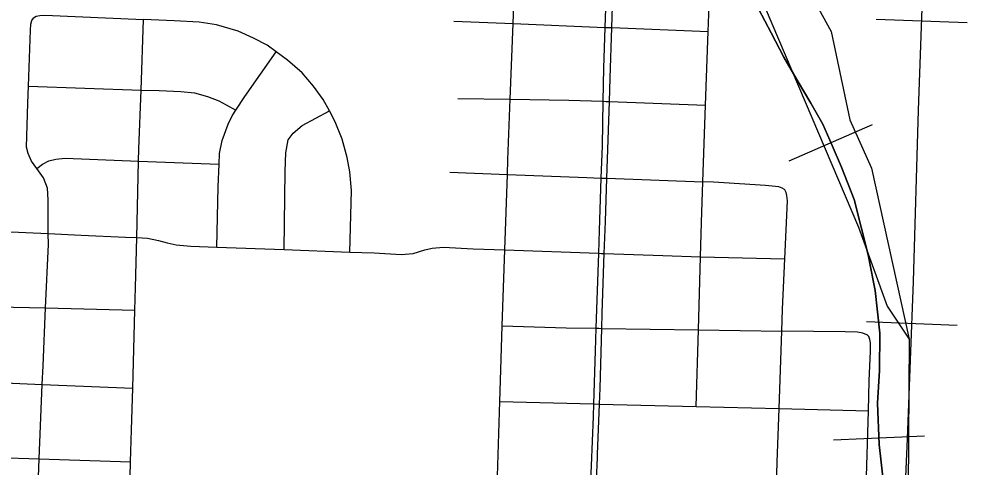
# Model space of a CAD drawing. Extents: x -132.8 to -73.3, y -60 to -26.
# Drawn here: x -123.684 to -122.901, y -48.66 to -48.29 of the extents above; entities that cross this region are included whole.
import ezdxf

# ---------------------------------------------------------------- set-up
doc = ezdxf.new("R2010")
doc.units = 0
for name, color, linetype in [('tdCoCityStreetMajor', 7, 'Continuous'), ('tdCoCityStreetMinor', 7, 'Continuous'), ('tdCoRRCL', 7, 'Continuous')]:
    doc.layers.add(name, color=color, linetype=linetype)

msp = doc.modelspace()

# ---------------------------------------------------------------- linework, layer by layer
at = {"layer": 'tdCoCityStreetMajor'}
for points in [[(-123.18498, -47.84965), (-123.18574, -47.87029), (-123.18595, -47.87708), (-123.18796, -47.94132), (-123.1919, -48.03404), (-123.19201, -48.0376), (-123.19366, -48.09314), (-123.19655, -48.19066), (-123.19744, -48.22085), (-123.19782, -48.23354), (-123.19991, -48.29655), (-123.20103, -48.33021), (-123.20155, -48.35768), (-123.20226, -48.39433), (-123.2032, -48.42114), (-123.20473, -48.46437), (-123.20534, -48.48328), (-123.20733, -48.54518), (-123.20793, -48.56375), (-123.20933, -48.60775), (-123.20966, -48.618), (-123.21138, -48.65894), (-123.21182, -48.67044)], [(-123.20687, -48.67063), (-123.2062, -48.65204), (-123.2061, -48.64931), (-123.2045, -48.60786), (-123.20399, -48.59458), (-123.20261, -48.54526), (-123.20226, -48.53268), (-123.2005, -48.48345), (-123.19955, -48.45697), (-123.19836, -48.42131), (-123.19624, -48.35788), (-123.1956, -48.3386), (-123.19429, -48.29678), (-123.19264, -48.24415)]]:
    msp.add_lwpolyline(points, dxfattribs=at)
at = {"layer": 'tdCoCityStreetMinor'}
for p, q in [((-123.58282, -48.34835), (-123.58075, -48.29009)), ((-123.32473, -48.2915), (-123.27569, -48.29348)), ((-123.27806, -48.35595), (-123.27569, -48.29348)), ((-123.11684, -48.3609), (-123.11475, -48.29999)), ((-123.67577, -48.34511), (-123.58282, -48.34835)), ((-123.32128, -48.35537), (-123.27806, -48.35595)), ((-123.11902, -48.42412), (-123.11684, -48.3609)), ((-123.58629, -48.4703), (-123.58479, -48.40704)), ((-123.58479, -48.40704), (-123.51836, -48.40971)), ((-123.32794, -48.41628), (-123.28037, -48.41815)), ((-123.2825, -48.48048), (-123.28037, -48.41815)), ((-123.52012, -48.47813), (-123.46457, -48.48021)), ((-123.46457, -48.48021), (-123.41056, -48.48223)), ((-123.28464, -48.54322), (-123.2825, -48.48048)), ((-123.12281, -48.54646), (-123.12101, -48.48605)), ((-123.12101, -48.48605), (-123.05159, -48.48794)), ((-123.66159, -48.52844), (-123.58782, -48.53037)), ((-123.58971, -48.5947), (-123.58782, -48.53037)), ((-123.12469, -48.60983), (-123.12281, -48.54646)), ((-123.12281, -48.54646), (-123.05406, -48.54749)), ((-123.05618, -48.61151), (-123.05406, -48.54749)), ((-123.73929, -48.58849), (-123.66433, -48.5916)), ((-123.66683, -48.65319), (-123.66433, -48.5916)), ((-123.66433, -48.5916), (-123.58971, -48.5947)), ((-123.2887, -48.66745), (-123.28672, -48.60584)), ((-123.12469, -48.60983), (-123.05618, -48.61151)), ((-123.05618, -48.61151), (-122.98246, -48.61333)), ((-122.9843, -48.67685), (-122.98246, -48.61333)), ((-123.7405, -48.65078), (-123.66683, -48.65319)), ((-123.66683, -48.65319), (-123.59143, -48.65565))]:
    msp.add_line(p, q, dxfattribs=at)
for points in [[(-123.27569, -48.29348), (-123.27404, -48.2498), (-123.27361, -48.23916), (-123.32383, -48.23691)], [(-123.11475, -48.29999), (-123.11425, -48.28555), (-123.1129, -48.24448)], [(-123.67577, -48.34511), (-123.67407, -48.29881), (-123.67382, -48.29381), (-123.67304, -48.29086), (-123.67154, -48.28886), (-123.67148, -48.28879), (-123.66932, -48.28732), (-123.66637, -48.28671), (-123.66231, -48.28662), (-123.58075, -48.29009)], [(-123.47123, -48.31692), (-123.47875, -48.31139), (-123.48985, -48.30547), (-123.50268, -48.2998), (-123.52043, -48.29437), (-123.53473, -48.29215), (-123.55545, -48.29117), (-123.58075, -48.29009)], [(-123.27569, -48.29348), (-123.19991, -48.29655), (-123.19708, -48.29666), (-123.19429, -48.29678), (-123.11475, -48.29999)], [(-123.50458, -48.3649), (-123.49725, -48.35356), (-123.47123, -48.31692)], [(-123.42737, -48.36555), (-123.43239, -48.35627), (-123.44053, -48.34517), (-123.4499, -48.33408), (-123.46199, -48.32372), (-123.47123, -48.31692)], [(-123.66878, -48.41328), (-123.67333, -48.40707), (-123.67604, -48.40091), (-123.67727, -48.39548), (-123.67629, -48.35923), (-123.67577, -48.34511)], [(-123.58479, -48.40704), (-123.58455, -48.39696), (-123.58282, -48.34835)], [(-123.58282, -48.34835), (-123.56778, -48.34887), (-123.55002, -48.34961), (-123.53868, -48.3506), (-123.52808, -48.35356), (-123.5187, -48.35726), (-123.51254, -48.36046), (-123.50458, -48.3649)], [(-123.28037, -48.41815), (-123.27996, -48.40615), (-123.27806, -48.35595)], [(-123.27806, -48.35595), (-123.22979, -48.3566), (-123.20155, -48.35768), (-123.19901, -48.35778), (-123.19624, -48.35788), (-123.11684, -48.3609)], [(-123.51836, -48.40971), (-123.51796, -48.40091), (-123.51575, -48.39006), (-123.51081, -48.37649), (-123.50761, -48.36959), (-123.50458, -48.3649)], [(-123.46457, -48.48021), (-123.46396, -48.41546), (-123.46322, -48.40017), (-123.46125, -48.38956), (-123.4573, -48.38389), (-123.4499, -48.37773), (-123.42737, -48.36555)], [(-123.41056, -48.48223), (-123.40921, -48.43149), (-123.41044, -48.41595), (-123.41266, -48.40411), (-123.41686, -48.38882), (-123.42253, -48.37452), (-123.42737, -48.36555)], [(-123.66878, -48.41328), (-123.6642, -48.40954), (-123.65878, -48.40682), (-123.65311, -48.40534), (-123.64546, -48.40461), (-123.58479, -48.40704)], [(-123.52012, -48.47813), (-123.5192, -48.42828), (-123.51836, -48.40971)], [(-123.65933, -48.46699), (-123.65952, -48.43913), (-123.66001, -48.42951), (-123.66322, -48.42088), (-123.66878, -48.41328)], [(-123.28037, -48.41815), (-123.21499, -48.42072), (-123.2032, -48.42114), (-123.19836, -48.42131), (-123.11902, -48.42412)], [(-123.12101, -48.48605), (-123.12017, -48.45768), (-123.11902, -48.42412)], [(-123.05406, -48.54749), (-123.05346, -48.52948), (-123.05152, -48.48794), (-123.04927, -48.43996), (-123.04978, -48.43562), (-123.05022, -48.43314), (-123.05146, -48.43087), (-123.05183, -48.43061), (-123.05358, -48.42934), (-123.05651, -48.42832), (-123.06732, -48.42737), (-123.11043, -48.42442), (-123.11902, -48.42412)], [(-123.73753, -48.52594), (-123.73641, -48.48619), (-123.73641, -48.47583), (-123.73567, -48.47164), (-123.7337, -48.46745), (-123.73331, -48.46722), (-123.73025, -48.46547), (-123.72113, -48.46424), (-123.65933, -48.46699)], [(-123.66159, -48.52844), (-123.65927, -48.47612), (-123.65933, -48.46699)], [(-123.65933, -48.46699), (-123.63235, -48.46819), (-123.5956, -48.46991), (-123.58629, -48.4703)], [(-123.58782, -48.53037), (-123.58726, -48.51139), (-123.58629, -48.4703)], [(-123.58629, -48.4703), (-123.5776, -48.47065), (-123.56848, -48.47263), (-123.56132, -48.4746), (-123.55393, -48.47633), (-123.54184, -48.47731), (-123.52012, -48.47813)], [(-123.41056, -48.48223), (-123.39043, -48.48298), (-123.36798, -48.48422), (-123.35812, -48.48348), (-123.3485, -48.48052), (-123.34258, -48.47904), (-123.33321, -48.4783), (-123.30855, -48.47953), (-123.2825, -48.48048)], [(-123.2825, -48.48048), (-123.20534, -48.48328), (-123.20307, -48.48336), (-123.2005, -48.48345), (-123.1522, -48.4852), (-123.12101, -48.48605)], [(-123.73753, -48.52594), (-123.70151, -48.52739), (-123.66159, -48.52844)], [(-123.66433, -48.5916), (-123.66371, -48.57624), (-123.66159, -48.52844)], [(-123.28672, -48.60584), (-123.28588, -48.57952), (-123.28464, -48.54322)], [(-123.28464, -48.54322), (-123.23206, -48.54481), (-123.20733, -48.54518), (-123.20489, -48.54522), (-123.20261, -48.54526), (-123.12281, -48.54646)], [(-122.98246, -48.61333), (-122.98175, -48.58871), (-122.98076, -48.56405), (-122.98086, -48.55711), (-122.98136, -48.55436), (-122.98203, -48.55211), (-122.98361, -48.55074), (-122.98386, -48.55053), (-122.98703, -48.54928), (-122.99152, -48.54845), (-123.0016, -48.54828), (-123.05406, -48.54749)], [(-123.59143, -48.65565), (-123.59071, -48.62902), (-123.58971, -48.5947)], [(-123.28672, -48.60584), (-123.20933, -48.60775), (-123.2045, -48.60786), (-123.12469, -48.60983)], [(-123.05824, -48.67499), (-123.05765, -48.65598), (-123.05618, -48.61151)], [(-123.66912, -48.71572), (-123.66864, -48.69782), (-123.66683, -48.65319)], [(-123.59314, -48.71829), (-123.59244, -48.69314), (-123.59143, -48.65565)]]:
    msp.add_lwpolyline(points, dxfattribs=at)
at = {"layer": 'tdCoRRCL'}
for p, q in [((-122.90106, -48.29282), (-122.97602, -48.29015)), ((-123.04779, -48.40673), (-122.97899, -48.37688)), ((-122.90922, -48.54279), (-122.98417, -48.53992)), ((-122.94881, -48.55418), (-122.95029, -48.79237)), ((-123.01123, -48.63738), (-122.9363, -48.63411))]:
    msp.add_line(p, q, dxfattribs=at)
for points in [[(-122.9527, -48.69309), (-122.95034, -48.63647), (-122.94536, -48.50644), (-122.94116, -48.36489), (-122.9376, -48.26521), (-122.93723, -48.25479), (-122.93435, -48.16802), (-122.9312, -48.08623), (-122.92674, -47.96198), (-122.92543, -47.91768), (-122.9257, -47.90195), (-122.92648, -47.88622), (-122.92989, -47.85974), (-122.93487, -47.83432), (-122.93854, -47.81964), (-122.9506, -47.77769), (-122.95218, -47.77208), (-122.95951, -47.74605), (-122.96108, -47.74047), (-122.96711, -47.71714), (-122.97367, -47.69119), (-122.97635, -47.67508)], [(-122.9527, -48.69309), (-122.95034, -48.63647), (-122.94536, -48.50644), (-122.94116, -48.36489), (-122.9376, -48.26521), (-122.93723, -48.25479), (-122.93435, -48.16802), (-122.9312, -48.08623), (-122.92674, -47.96198), (-122.92543, -47.91768), (-122.9257, -47.90195), (-122.92648, -47.88622), (-122.92989, -47.85974), (-122.93487, -47.83432), (-122.93854, -47.81964), (-122.9506, -47.77769), (-122.95218, -47.77208), (-122.95951, -47.74605), (-122.96108, -47.74047), (-122.96711, -47.71714), (-122.97367, -47.69119), (-122.97635, -47.67508)], [(-122.94609, -48.14721), (-122.99044, -48.21389), (-123.02376, -48.28086), (-123.01321, -48.30007), (-122.99775, -48.37304), (-122.97985, -48.41296), (-122.94881, -48.55418)], [(-123.1402, -48.20681), (-123.10596, -48.22506), (-123.08429, -48.24141), (-122.99059, -48.46158), (-122.96704, -48.52688), (-122.94881, -48.55418)], [(-122.97006, -48.67298), (-122.97353, -48.64126), (-122.97502, -48.60707), (-122.97341, -48.58011), (-122.97314, -48.54917), (-122.97498, -48.53161), (-122.97681, -48.51405), (-122.97791, -48.50843), (-122.98258, -48.48442), (-122.98835, -48.46162), (-122.99411, -48.43881), (-123.0046, -48.41207), (-123.01233, -48.39425), (-123.02007, -48.37642), (-123.03003, -48.35912), (-123.04117, -48.34012), (-123.05231, -48.32111), (-123.0628, -48.30119), (-123.07328, -48.28127)], [(-123.07328, -48.28127), (-123.0628, -48.30119), (-123.05231, -48.32111), (-123.04117, -48.34012), (-123.03003, -48.35912), (-123.02007, -48.37642), (-123.01233, -48.39425), (-123.0046, -48.41207), (-122.99411, -48.43881), (-122.98835, -48.46162), (-122.98258, -48.48442), (-122.97791, -48.50843), (-122.97681, -48.51405), (-122.97498, -48.53161), (-122.97314, -48.54917), (-122.97341, -48.58011), (-122.97502, -48.60707), (-122.97353, -48.64126), (-122.97006, -48.67298)], [(-122.97314, -48.54917), (-122.97681, -48.51405), (-122.979, -48.5028)], [(-122.97341, -48.58011), (-122.97314, -48.54917)]]:
    msp.add_lwpolyline(points, dxfattribs=at)

doc.saveas('drawing.dxf')
